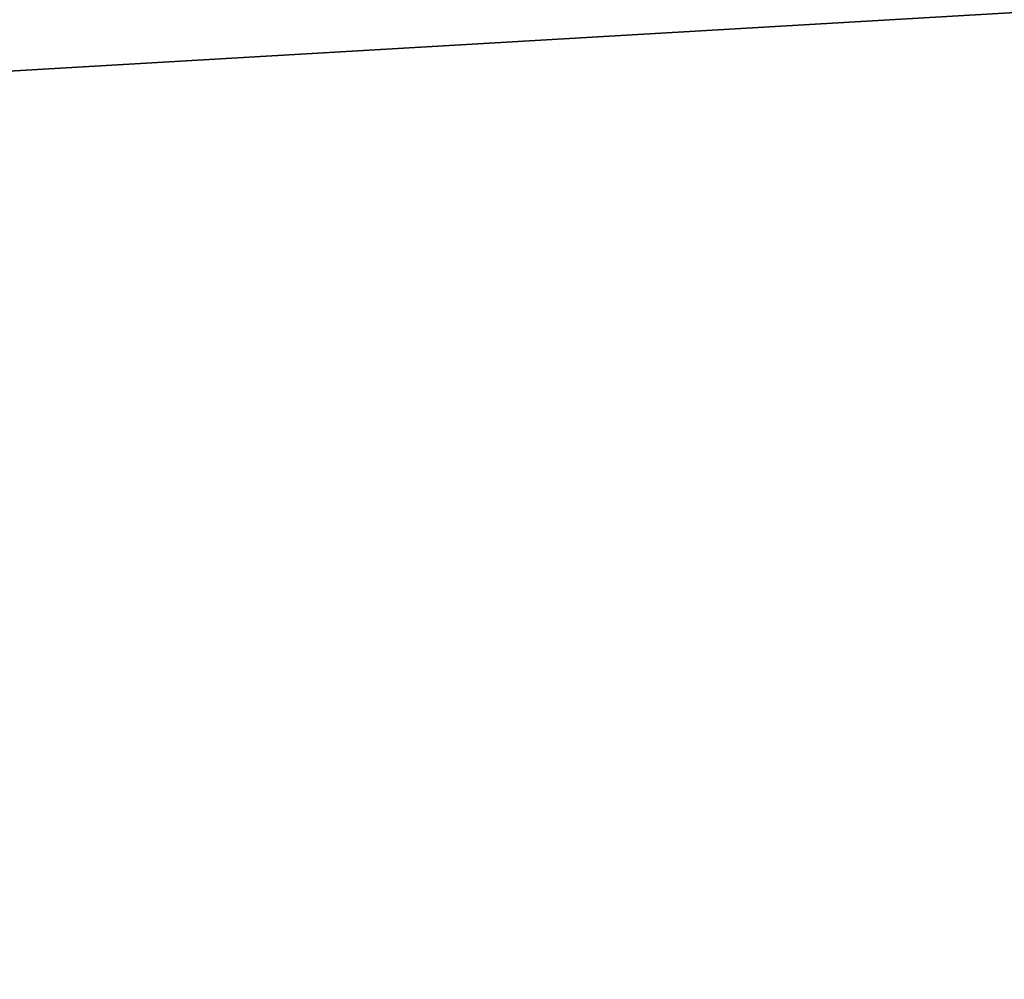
# Model space of a CAD drawing. Header units: millimetres. Extents: x -522 to 188, y -54 to 63.
# Tile 254 of 656: x -4.27352 to -4.2714, y -36.79793 to -36.79586. Entities that reach past the tile are written whole.
import ezdxf

# ---------------------------------------------------------------- set-up
doc = ezdxf.new("R2010")
doc.units = ezdxf.units.MM
doc.header["$LTSCALE"] = 65.185185
for name, color, linetype in [('1', 7, 'CONTINUOUS'), ('2', 7, 'CONTINUOUS'), ('8', 7, 'CONTINUOUS'), ('9', 7, 'CONTINUOUS')]:
    doc.layers.add(name, color=color, linetype=linetype)

msp = doc.modelspace()

# ---------------------------------------------------------------- linework, layer by layer
at = {"layer": '1', "color": 7, "linetype": 'CONTINUOUS'}
for points in [[(-4.178713, 23, -12.3100917), (-4.974943, -36.8, -12.0104057), (-4.9497475, 4.8466881, -12.0208153), (-4.178713, 23, -12.3100917)], [(-4.974943, -36.8, -12.0104057), (-4.178713, 23, -12.3100917), (-4.178775, -36.8, -12.3100676), (-4.974943, -36.8, -12.0104057)]]:
    msp.add_3dface(points, dxfattribs=at)
at = {"layer": '2', "color": 7, "linetype": 'CONTINUOUS'}
for points in [[(-4.178775, -36.8, 12.3100676), (-4.9748846, 23, 12.0104339), (-4.974943, -36.8, 12.0104057), (-4.178775, -36.8, 12.3100676)], [(-4.178713, 23, 12.3100917), (-4.9748846, 23, 12.0104339), (-4.178775, -36.8, 12.3100676), (-4.178713, 23, 12.3100917)]]:
    msp.add_3dface(points, dxfattribs=at)
at = {"layer": '8', "color": 3, "linetype": 'CONTINUOUS'}
for points in [[(-4.2173768, -36.7927089, -10.1816483), (-4.6816195, -36.8, -9.8433952), (-4.8742587, -36.7927089, -9.8840189), (-4.2173768, -36.7927089, -10.1816483)], [(-4.3427616, -36.8, -9.9975121), (-4.6816195, -36.8, -9.8433952), (-4.2173768, -36.7927089, -10.1816483), (-4.3427616, -36.8, -9.9975121)], [(-3.998883, -36.8, -10.1399671), (-4.3427616, -36.8, -9.9975121), (-4.2173768, -36.7927089, -10.1816483), (-3.998883, -36.8, -10.1399671)]]:
    msp.add_3dface(points, dxfattribs=at)
at = {"layer": '9', "color": 3, "linetype": 'CONTINUOUS'}
for points in [[(-4.8742587, -36.7927089, 9.8840189), (-4.3427608, -36.8, 9.9975124), (-4.2173768, -36.7927089, 10.1816483), (-4.8742587, -36.7927089, 9.8840189)], [(-4.3427608, -36.8, 9.9975124), (-3.9988822, -36.8, 10.1399675), (-4.2173768, -36.7927089, 10.1816483), (-4.3427608, -36.8, 9.9975124)]]:
    msp.add_3dface(points, dxfattribs=at)

doc.saveas('drawing.dxf')
